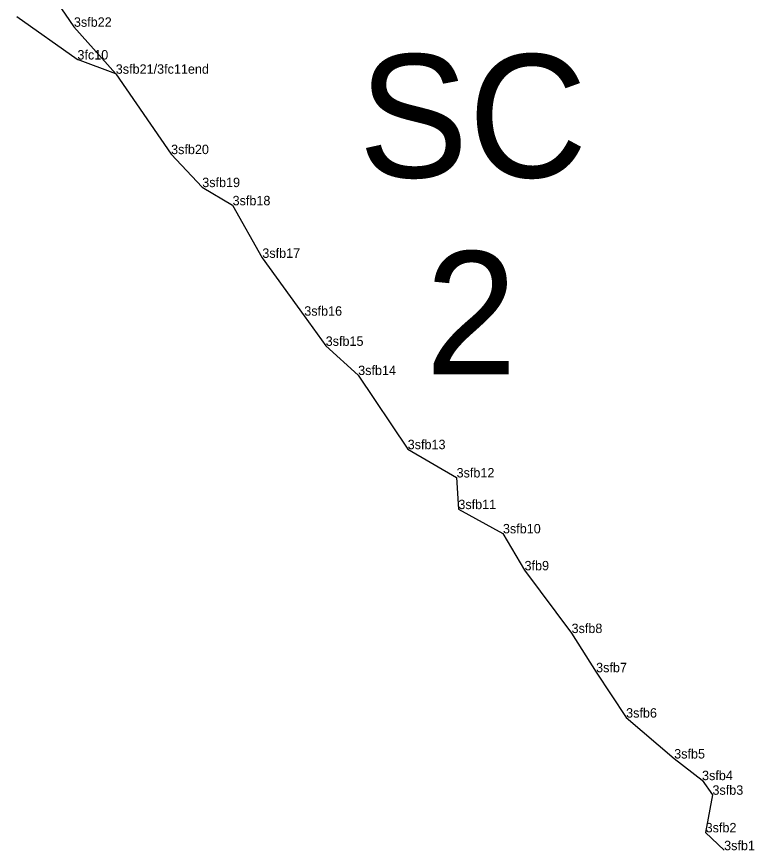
# Model space of a CAD drawing. Extents: x 2072529 to 2268796, y 436423 to 470397.
# Drawn here: x 2096450.1 to 2096841.6, y 458767.7 to 459210.3 of the extents above; entities that cross this region are included whole.
import ezdxf

# ---------------------------------------------------------------- set-up
doc = ezdxf.new("R2010")
doc.units = 0
for name, color, linetype in [('Default', 7, 'Continuous'), ('Exist Environmental Wetland Boundary', 7, 'Continuous'), ('Exist Environmental Wetland Boundary Cogo Comment', 7, 'Continuous'), ('Exist Environmental Wetland Boundary Cogo Point CELL', 7, 'Continuous'), ('Exist Hydro Jurisdictional Stream or Body of Water NEU Mitigable', 7, 'Continuous'), ('Exist Hydro Jurisdictional Stream or Body of Water NEU Mitigable Cogo Comment', 7, 'Continuous')]:
    doc.layers.add(name, color=color, linetype=linetype)

msp = doc.modelspace()

# ---------------------------------------------------------------- linework, layer by layer
at = {"layer": 'Exist Environmental Wetland Boundary'}
for p, q in [((2096482.22, 459187.64), (2096450.1, 459210.31)), ((2096502.68, 459180.01), (2096482.45, 459187.52))]:
    msp.add_line(p, q, dxfattribs=at)
msp.add_arc((2096482.8, 459188.46), 1, 234.7898, 249.6222, dxfattribs=at)
at = {"layer": 'Exist Environmental Wetland Boundary Cogo Point CELL'}
for p, q in [((2096480.46, 459204.95), (2096480.46, 459204.95)), ((2096482.33, 459187.57), (2096482.33, 459187.57)), ((2096502.68, 459180.01), (2096502.68, 459180.01)), ((2096532.04, 459137.34), (2096532.04, 459137.34)), ((2096548.57, 459119.82), (2096548.57, 459119.82)), ((2096564.69, 459110.17), (2096564.69, 459110.17)), ((2096580.46, 459082.27), (2096580.46, 459082.27)), ((2096602.73, 459051.57), (2096602.73, 459051.57)), ((2096614.09, 459035.56), (2096614.09, 459035.56)), ((2096631.32, 459020.05), (2096631.32, 459020.05)), ((2096657.61, 458980.69), (2096657.61, 458980.69)), ((2096683.56, 458965.68), (2096683.56, 458965.68)), ((2096684.49, 458948.88), (2096684.49, 458948.88)), ((2096708.15, 458936), (2096708.15, 458936)), ((2096719.62, 458916.38), (2096719.62, 458916.38)), ((2096744.57, 458883.08), (2096744.57, 458883.08)), ((2096757.6, 458862.28), (2096757.6, 458862.28)), ((2096773.52, 458838.19), (2096773.52, 458838.19)), ((2096799.03, 458816.48), (2096799.03, 458816.48)), ((2096813.82, 458804.99), (2096813.82, 458804.99)), ((2096819.34, 458797.23), (2096819.34, 458797.23)), ((2096815.73, 458777.28), (2096815.73, 458777.28)), ((2096825.54, 458767.8), (2096825.54, 458767.8))]:
    msp.add_line(p, q, dxfattribs=at)
at = {"layer": 'Exist Hydro Jurisdictional Stream or Body of Water NEU Mitigable'}
msp.add_lwpolyline([(2096456.19, 459240.49), (2096480.46, 459204.95), (2096502.68, 459180.01), (2096532.04, 459137.34), (2096548.57, 459119.82), (2096564.69, 459110.17), (2096580.46, 459082.27), (2096602.73, 459051.57), (2096614.09, 459035.56), (2096631.32, 459020.05), (2096657.61, 458980.69), (2096683.56, 458965.68), (2096684.49, 458948.88), (2096708.15, 458936), (2096719.62, 458916.38), (2096744.57, 458883.08), (2096757.6, 458862.28), (2096773.52, 458838.19), (2096799.03, 458816.48), (2096813.82, 458804.99), (2096819.34, 458797.23), (2096815.73, 458777.28), (2096825.54, 458767.8)], dxfattribs=at)

# ---------------------------------------------------------------- texts
at = {"layer": 'Default'}
for s, p in [('SC', (2096631.53, 459124.93)), ('2', (2096667.01, 459020.39))]:
    msp.add_text(s, height=65.34, dxfattribs=at).set_placement(p)
at = {"layer": 'Exist Environmental Wetland Boundary Cogo Comment'}
msp.add_text('3fc10', height=5, dxfattribs=at).set_placement((2096482.33, 459187.57))
at = {"layer": 'Exist Hydro Jurisdictional Stream or Body of Water NEU Mitigable Cogo Comment'}
for s, p in [('3sfb22', (2096480.46, 459204.95)), ('3sfb21/3fc11end', (2096502.68, 459180.01)), ('3sfb20', (2096532.04, 459137.34)), ('3sfb19', (2096548.57, 459119.82)), ('3sfb18', (2096564.69, 459110.17)), ('3sfb17', (2096580.46, 459082.27)), ('3sfb16', (2096602.73, 459051.57)), ('3sfb15', (2096614.09, 459035.56)), ('3sfb14', (2096631.32, 459020.05)), ('3sfb13', (2096657.61, 458980.69)), ('3sfb12', (2096683.56, 458965.68)), ('3sfb11', (2096684.49, 458948.88)), ('3sfb10', (2096708.15, 458936)), ('3fb9', (2096719.62, 458916.38)), ('3sfb8', (2096744.57, 458883.08)), ('3sfb7', (2096757.6, 458862.28)), ('3sfb6', (2096773.52, 458838.19)), ('3sfb5', (2096799.03, 458816.48)), ('3sfb4', (2096813.82, 458804.99)), ('3sfb3', (2096819.34, 458797.23)), ('3sfb2', (2096815.73, 458777.28)), ('3sfb1', (2096825.54, 458767.8))]:
    msp.add_text(s, height=5, dxfattribs=at).set_placement(p)

doc.saveas('drawing.dxf')
